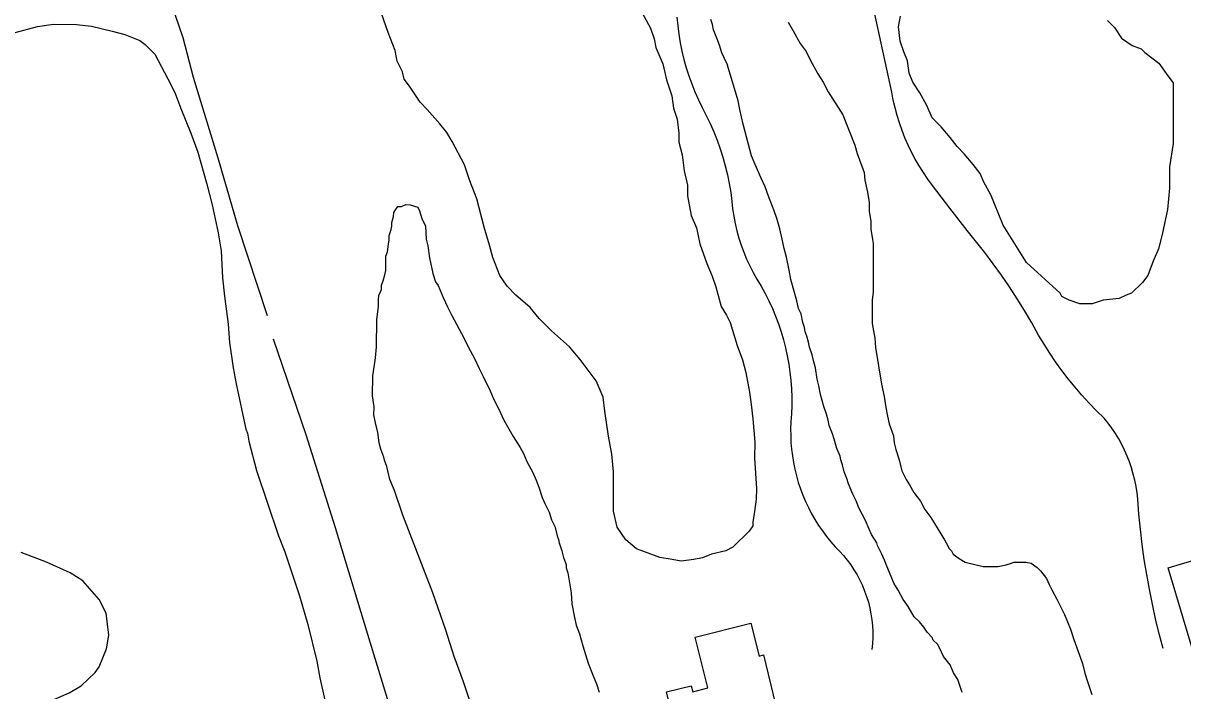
# Model space of a CAD drawing. Extents: x 3297772 to 3335630, y 634068 to 659439.
# Drawn here: x 3321110 to 3321971, y 656309 to 656805 of the extents above; entities that cross this region are included whole.
import ezdxf

# ---------------------------------------------------------------- set-up
doc = ezdxf.new("R2010")
doc.units = 0
for name, color, linetype in [('V-BLDG-OTLN', 7, 'Continuous'), ('V-ROAD-CNTR', 7, 'Continuous'), ('V-SITE-VEGE', 7, 'Continuous'), ('V-TOPO-SHOR', 7, 'Continuous')]:
    doc.layers.add(name, color=color, linetype=linetype)

msp = doc.modelspace()

# ---------------------------------------------------------------- linework, layer by layer
at = {"layer": 'V-BLDG-OTLN'}
for points in [[(3321987.46, 656409.03), (3322014.56, 656318.71), (3321987.13, 656310.48), (3321960.03, 656400.81)], [(3321618.26, 656311.62), (3321608.76, 656349.39), (3321650.06, 656359.78), (3321656.24, 656335.24), (3321659.54, 656336.09), (3321668.53, 656299.28), (3321625.14, 656288.66), (3321622.89, 656297.85), (3321616.89, 656296.35), (3321621.79, 656276.5), (3321596.92, 656270.32), (3321587.41, 656308.62), (3321605.87, 656313.2), (3321607, 656308.67)]]:
    msp.add_lwpolyline(points, close=True, dxfattribs=at)
at = {"layer": 'V-ROAD-CNTR'}
for points in [[(3321956.24, 656340.94), (3321953.38, 656351.84), (3321950.73, 656362.8), (3321948.31, 656373.8), (3321946.1, 656384.85), (3321944.1, 656395.94), (3321942.33, 656407.07), (3321940.77, 656418.23), (3321939.44, 656429.42), (3321938.32, 656440.63), (3321937.43, 656451.87), (3321936.9, 656456.56), (3321936.17, 656461.22), (3321935.23, 656465.85), (3321934.11, 656470.44), (3321932.78, 656474.97), (3321931.26, 656479.44), (3321929.55, 656483.85), (3321927.65, 656488.17), (3321925.56, 656492.41), (3321923.3, 656496.56), (3321920.85, 656500.6), (3321918.24, 656504.53), (3321915.46, 656508.35), (3321912.52, 656512.05), (3321906.85, 656517.54), (3321901.35, 656523.19), (3321896.02, 656529.01), (3321890.87, 656534.98), (3321885.89, 656541.1), (3321881.1, 656547.37), (3321876.49, 656553.78), (3321872.08, 656560.32), (3321867.86, 656566.98), (3321863.85, 656573.77), (3321858.71, 656582.89), (3321853.39, 656591.89), (3321847.86, 656600.78), (3321842.14, 656609.54), (3321836.24, 656618.18), (3321830.15, 656626.68), (3321823.87, 656635.05), (3321810.82, 656651.56), (3321797.91, 656668.16), (3321785.14, 656684.86), (3321781.64, 656689.58), (3321778.32, 656694.42), (3321775.19, 656699.39), (3321772.24, 656704.47), (3321769.49, 656709.66), (3321766.94, 656714.95), (3321764.58, 656720.33), (3321762.43, 656725.79), (3321760.49, 656731.33), (3321758.75, 656736.94), (3321757.23, 656742.61), (3321755.93, 656748.34), (3321754.84, 656754.11), (3321731.46, 656861.51)], [(3321595.24, 656809.9), (3321595.85, 656803.56), (3321596.68, 656797.25), (3321597.74, 656790.98), (3321599.01, 656784.74), (3321600.51, 656778.55), (3321602.22, 656772.43), (3321604.15, 656766.36), (3321606.29, 656760.37), (3321608.64, 656754.46), (3321611.2, 656748.63), (3321613.96, 656742.9), (3321617.06, 656736.95), (3321619.94, 656730.91), (3321622.62, 656724.76), (3321625.08, 656718.53), (3321627.32, 656712.22), (3321629.34, 656705.83), (3321631.14, 656699.38), (3321632.71, 656692.87), (3321634.06, 656686.31), (3321635.18, 656679.7), (3321636.07, 656673.06), (3321636.63, 656667.53), (3321637.43, 656662.02), (3321638.46, 656656.55), (3321639.71, 656651.13), (3321641.2, 656645.77), (3321642.91, 656640.48), (3321644.84, 656635.26), (3321646.99, 656630.13), (3321649.36, 656625.09), (3321651.93, 656620.16), (3321654.71, 656615.34), (3321657.86, 656610.04), (3321660.83, 656604.63), (3321663.59, 656599.12), (3321666.16, 656593.51), (3321668.52, 656587.82), (3321670.69, 656582.04), (3321672.64, 656576.19)], [(3321672.64, 656576.19), (3321674.38, 656570.28), (3321675.91, 656564.3), (3321677.23, 656558.28), (3321678.33, 656552.21), (3321679.21, 656546.11), (3321679.88, 656539.98), (3321680.33, 656533.83), (3321680.55, 656527.66), (3321680.56, 656521.5), (3321680.34, 656515.33), (3321679.91, 656509.18), (3321679.72, 656504.13), (3321679.73, 656499.07), (3321679.95, 656494.03), (3321680.36, 656488.99), (3321680.98, 656483.97), (3321681.79, 656478.98), (3321682.8, 656474.03), (3321684.01, 656469.12), (3321685.41, 656464.26), (3321687, 656459.47), (3321688.78, 656454.74), (3321690.75, 656450.08), (3321692.91, 656445.51), (3321695.24, 656441.03), (3321697.75, 656436.64), (3321700.43, 656432.35), (3321703.28, 656428.18), (3321706.29, 656424.12), (3321709.46, 656420.18), (3321712.79, 656416.38), (3321715.9, 656413.25), (3321718.87, 656409.97), (3321721.66, 656406.55), (3321724.28, 656403), (3321726.73, 656399.32), (3321729, 656395.53), (3321731.08, 656391.64), (3321732.96, 656387.64), (3321734.65, 656383.56), (3321736.13, 656379.4), (3321737.41, 656375.17), (3321738.48, 656370.89), (3321739.34, 656366.55), (3321739.98, 656362.19), (3321740.41, 656357.79), (3321740.63, 656353.38), (3321740.63, 656348.96), (3321740.41, 656344.55), (3321739.98, 656340.16)]]:
    msp.add_lwpolyline(points, dxfattribs=at)
at = {"layer": 'V-SITE-VEGE'}
for p, q in [((3321621.72, 656804.47), (3321620.45, 656808.3)), ((3321622.35, 656800.64), (3321621.72, 656804.47)), ((3321624.87, 656794.26), (3321622.35, 656800.64)), ((3321677.79, 656806.22), (3321681.6, 656799.84)), ((3321626.77, 656789.16), (3321624.87, 656794.26)), ((3321681.6, 656799.84), (3321686.67, 656790.27)), ((3321628.67, 656783.42), (3321626.77, 656789.16)), ((3321632.47, 656775.13), (3321628.67, 656783.42)), ((3321686.67, 656790.27), (3321691.12, 656784.52)), ((3321691.12, 656784.52), (3321694.29, 656778.15)), ((3321634.36, 656769.39), (3321632.47, 656775.13)), ((3321694.29, 656778.15), (3321699.99, 656767.93)), ((3321640.68, 656747.7), (3321634.36, 656769.39)), ((3321699.99, 656767.93), (3321703.8, 656761.55)), ((3321703.8, 656761.55), (3321707.6, 656754.53)), ((3321707.6, 656754.53), (3321718.39, 656737.3)), ((3321641.93, 656741.33), (3321640.68, 656747.7)), ((3321644.45, 656730.49), (3321641.93, 656741.33)), ((3321718.39, 656737.3), (3321727.25, 656714.97)), ((3321650.76, 656706.9), (3321644.45, 656730.49)), ((3321727.25, 656714.97), (3321729.14, 656708.59)), ((3321653.29, 656700.52), (3321650.76, 656706.9)), ((3321729.14, 656708.59), (3321734.2, 656694.56)), ((3321657.72, 656690.31), (3321653.29, 656700.52)), ((3321660.89, 656683.93), (3321657.72, 656690.31)), ((3321734.2, 656694.56), (3321734.82, 656688.83)), ((3321734.82, 656688.83), (3321736.71, 656679.9)), ((3321663.42, 656676.28), (3321660.89, 656683.93)), ((3321736.71, 656679.9), (3321737.96, 656672.25)), ((3321667.22, 656666.71), (3321663.42, 656676.28)), ((3321737.96, 656672.25), (3321737.94, 656665.88)), ((3321384.92, 656661.75), (3321384.93, 656664.94)), ((3321384.93, 656664.94), (3321386.21, 656666.84)), ((3321386.21, 656666.84), (3321388.13, 656669.39)), ((3321388.13, 656669.39), (3321390.68, 656669.38)), ((3321390.68, 656669.38), (3321393.87, 656670.65)), ((3321393.87, 656670.65), (3321397.06, 656670.63)), ((3321397.06, 656670.63), (3321402.79, 656668.71)), ((3321402.79, 656668.71), (3321404.05, 656666.16)), ((3321404.05, 656666.16), (3321405.95, 656660.42)), ((3321669.75, 656659.69), (3321667.22, 656666.71)), ((3321737.94, 656665.88), (3321739.2, 656658.23)), ((3321382.99, 656652.2), (3321383.63, 656654.74)), ((3321383.63, 656654.74), (3321383.64, 656657.29)), ((3321383.64, 656657.29), (3321384.92, 656661.75)), ((3321405.95, 656660.42), (3321408.48, 656654.67)), ((3321408.48, 656654.67), (3321409.09, 656645.11)), ((3321671.64, 656652.68), (3321669.75, 656659.69)), ((3321739.2, 656658.23), (3321739.18, 656652.49)), ((3321381.69, 656644.55), (3321381.7, 656647.74)), ((3321381.7, 656647.74), (3321382.99, 656652.2)), ((3321673.53, 656645.03), (3321671.64, 656652.68)), ((3321739.18, 656652.49), (3321740.44, 656644.84)), ((3321380.39, 656635.64), (3321381.04, 656641.37)), ((3321381.04, 656641.37), (3321381.69, 656644.55)), ((3321409.09, 656645.11), (3321410.35, 656640.01)), ((3321410.35, 656640.01), (3321411.6, 656631.09)), ((3321674.79, 656638.01), (3321673.53, 656645.03)), ((3321676.68, 656631.64), (3321674.79, 656638.01)), ((3321740.44, 656644.84), (3321741.06, 656641.66)), ((3321741.06, 656641.66), (3321740.96, 656605.97)), ((3321379.08, 656621.62), (3321379.11, 656632.45)), ((3321379.11, 656632.45), (3321380.39, 656635.64)), ((3321411.6, 656631.09), (3321414.12, 656619.61)), ((3321678.56, 656622.07), (3321676.68, 656631.64)), ((3321378.43, 656618.44), (3321379.08, 656621.62)), ((3321414.12, 656619.61), (3321416.02, 656613.24)), ((3321679.82, 656615.06), (3321678.56, 656622.07)), ((3321375.87, 656610.8), (3321377.15, 656613.98)), ((3321377.15, 656613.98), (3321378.43, 656618.44)), ((3321416.02, 656613.24), (3321417.92, 656610.68)), ((3321684.23, 656599.12), (3321679.82, 656615.06)), ((3321373.77, 656599.62), (3321373.93, 656603.16)), ((3321373.93, 656603.16), (3321375.86, 656607.61)), ((3321375.86, 656607.61), (3321375.87, 656610.8)), ((3321417.92, 656610.68), (3321421.72, 656601.75)), ((3321740.96, 656605.97), (3321740.31, 656599.6)), ((3321372.41, 656585.17), (3321373.71, 656595.18)), ((3321373.71, 656595.18), (3321373.77, 656599.62)), ((3321421.72, 656601.75), (3321424.89, 656594.73)), ((3321424.89, 656594.73), (3321428.05, 656588.35)), ((3321685.5, 656593.38), (3321684.23, 656599.12)), ((3321740.31, 656599.6), (3321740.26, 656582.4)), ((3321372.14, 656565.12), (3321372.41, 656585.17)), ((3321428.05, 656588.35), (3321436.93, 656571.76)), ((3321687.4, 656589.55), (3321685.5, 656593.38)), ((3321688.65, 656583.18), (3321687.4, 656589.55)), ((3321689.92, 656579.35), (3321688.65, 656583.18)), ((3321690.54, 656576.16), (3321689.92, 656579.35)), ((3321740.26, 656582.4), (3321742.15, 656571.56)), ((3321436.93, 656571.76), (3321440.1, 656565.38)), ((3321691.81, 656572.97), (3321690.54, 656576.16)), ((3321693.07, 656568.51), (3321691.81, 656572.97)), ((3321693.7, 656564.69), (3321693.07, 656568.51)), ((3321742.15, 656571.56), (3321742.76, 656564.55)), ((3321371.44, 656556.87), (3321372.14, 656565.12)), ((3321440.1, 656565.38), (3321445.17, 656555.81)), ((3321695.6, 656558.95), (3321693.7, 656564.69)), ((3321742.76, 656564.55), (3321747.15, 656537.14)), ((3321369.5, 656543.33), (3321370.79, 656551.57)), ((3321370.79, 656551.57), (3321371.44, 656556.87)), ((3321445.17, 656555.81), (3321448.33, 656548.79)), ((3321696.85, 656553.84), (3321695.6, 656558.95)), ((3321698.12, 656549.38), (3321696.85, 656553.84)), ((3321369.31, 656528.59), (3321369.5, 656543.33)), ((3321448.33, 656548.79), (3321451.5, 656543.05)), ((3321451.5, 656543.05), (3321456.57, 656532.2)), ((3321699.37, 656541.09), (3321698.12, 656549.38)), ((3321700.63, 656535.99), (3321699.37, 656541.09)), ((3321701.89, 656529.62), (3321700.63, 656535.99)), ((3321747.15, 656537.14), (3321749.03, 656528.21)), ((3321370.38, 656520.32), (3321369.31, 656528.59)), ((3321456.57, 656532.2), (3321459.11, 656526.46)), ((3321459.11, 656526.46), (3321462.91, 656518.8)), ((3321704.41, 656520.69), (3321701.89, 656529.62)), ((3321749.03, 656528.21), (3321750.29, 656519.93)), ((3321370.3, 656514.42), (3321370.38, 656520.32)), ((3321462.91, 656518.8), (3321466.71, 656510.51)), ((3321706.31, 656514.95), (3321704.41, 656520.69)), ((3321750.29, 656519.93), (3321751.54, 656513.55)), ((3321371.4, 656508.51), (3321370.3, 656514.42)), ((3321373.08, 656501.41), (3321371.4, 656508.51)), ((3321466.71, 656510.51), (3321470.51, 656504.13)), ((3321707.57, 656510.49), (3321706.31, 656514.95)), ((3321708.2, 656506.66), (3321707.57, 656510.49)), ((3321751.54, 656513.55), (3321752.8, 656507.81)), ((3321752.8, 656507.81), (3321755.96, 656498.88)), ((3321374.16, 656493.73), (3321373.08, 656501.41)), ((3321470.51, 656504.13), (3321473.69, 656498.38)), ((3321710.73, 656500.28), (3321708.2, 656506.66)), ((3321711.99, 656496.45), (3321710.73, 656500.28)), ((3321375.28, 656488.99), (3321374.16, 656493.73)), ((3321473.69, 656498.38), (3321478.76, 656490.08)), ((3321713.88, 656489.44), (3321711.99, 656496.45)), ((3321755.96, 656498.88), (3321756.59, 656493.78)), ((3321756.59, 656493.78), (3321757.85, 656488.68)), ((3321377.56, 656483.07), (3321375.28, 656488.99)), ((3321378.12, 656480.7), (3321377.56, 656483.07)), ((3321478.76, 656490.08), (3321481.3, 656485.62)), ((3321481.3, 656485.62), (3321483.83, 656479.88)), ((3321715.79, 656485.61), (3321713.88, 656489.44)), ((3321716.42, 656483.7), (3321715.79, 656485.61)), ((3321717.05, 656481.15), (3321716.42, 656483.7)), ((3321757.85, 656488.68), (3321760.38, 656481.03)), ((3321379.83, 656475.96), (3321378.12, 656480.7)), ((3321382.06, 656466.49), (3321379.83, 656475.96)), ((3321483.83, 656479.88), (3321488.27, 656471.58)), ((3321718.31, 656477.32), (3321717.05, 656481.15)), ((3321719.57, 656472.22), (3321718.31, 656477.32)), ((3321760.38, 656481.03), (3321761.64, 656475.93)), ((3321761.64, 656475.93), (3321762.26, 656472.74)), ((3321385.5, 656458.19), (3321382.06, 656466.49)), ((3321488.27, 656471.58), (3321490.8, 656465.84)), ((3321490.8, 656465.84), (3321492.7, 656460.74)), ((3321721.47, 656467.12), (3321719.57, 656472.22)), ((3321722.73, 656463.29), (3321721.47, 656467.12)), ((3321762.26, 656472.74), (3321765.43, 656466.36)), ((3321765.43, 656466.36), (3321767.97, 656462.53)), ((3321391.74, 656439.83), (3321385.5, 656458.19)), ((3321492.7, 656460.74), (3321495.23, 656453.08)), ((3321725.9, 656455.64), (3321722.73, 656463.29)), ((3321767.97, 656462.53), (3321771.14, 656456.78)), ((3321771.14, 656456.78), (3321776.22, 656450.4)), ((3321495.23, 656453.08), (3321497.12, 656448.62)), ((3321497.12, 656448.62), (3321500.29, 656442.24)), ((3321728.43, 656450.53), (3321725.9, 656455.64)), ((3321730.33, 656445.43), (3321728.43, 656450.53)), ((3321776.22, 656450.4), (3321779.39, 656444.02)), ((3321414, 656382.32), (3321391.74, 656439.83)), ((3321500.29, 656442.24), (3321502.19, 656436.5)), ((3321735.4, 656435.86), (3321730.33, 656445.43)), ((3321779.39, 656444.02), (3321783.83, 656438.27)), ((3321502.19, 656436.5), (3321504.72, 656431.39)), ((3321504.72, 656431.39), (3321506.61, 656423.74)), ((3321737.93, 656429.48), (3321735.4, 656435.86)), ((3321783.83, 656438.27), (3321793.98, 656421.68)), ((3321506.61, 656423.74), (3321507.25, 656421.83)), ((3321507.25, 656421.83), (3321507.88, 656419.28)), ((3321739.83, 656425.65), (3321737.93, 656429.48)), ((3321743.64, 656419.27), (3321739.83, 656425.65)), ((3321793.98, 656421.68), (3321796.52, 656417.21)), ((3321507.88, 656419.28), (3321509.77, 656413.54)), ((3321509.77, 656413.54), (3321511.03, 656408.44)), ((3321744.27, 656417.35), (3321743.64, 656419.27)), ((3321745.54, 656414.8), (3321744.27, 656417.35)), ((3321747.44, 656410.97), (3321745.54, 656414.8)), ((3321796.52, 656417.21), (3321797.15, 656415.3)), ((3321797.15, 656415.3), (3321799.06, 656413.38)), ((3321799.06, 656413.38), (3321800.33, 656410.83)), ((3321511.03, 656408.44), (3321511.67, 656406.52)), ((3321511.67, 656406.52), (3321512.93, 656403.33)), ((3321749.34, 656406.51), (3321747.44, 656410.97)), ((3321751.24, 656402.04), (3321749.34, 656406.51)), ((3321800.33, 656410.83), (3321804.78, 656407.63)), ((3321804.78, 656407.63), (3321809.23, 656405.07)), ((3321809.23, 656405.07), (3321822.6, 656401.84)), ((3321839.81, 656403.07), (3321843.64, 656404.34)), ((3321843.64, 656404.34), (3321845.55, 656404.97)), ((3321845.55, 656404.97), (3321850.65, 656404.95)), ((3321850.65, 656404.95), (3321854.47, 656404.95)), ((3321854.47, 656404.95), (3321858.29, 656404.3)), ((3321512.93, 656403.33), (3321512.92, 656400.78)), ((3321512.92, 656400.78), (3321514.19, 656396.96)), ((3321514.19, 656396.96), (3321516.7, 656382.29)), ((3321754.41, 656394.39), (3321751.24, 656402.04)), ((3321822.6, 656401.84), (3321833.44, 656401.82)), ((3321833.44, 656401.82), (3321839.81, 656403.07)), ((3321858.29, 656404.3), (3321862.75, 656401.1)), ((3321862.75, 656401.1), (3321865.29, 656398.54)), ((3321865.29, 656398.54), (3321869.73, 656392.79)), ((3321756.3, 656389.28), (3321754.41, 656394.39)), ((3321759.47, 656384.18), (3321756.3, 656389.28)), ((3321869.73, 656392.79), (3321871.63, 656388.33)), ((3321871.63, 656388.33), (3321873.53, 656384.5)), ((3321423.66, 656354.48), (3321414, 656382.32)), ((3321516.7, 656382.29), (3321517.31, 656374.01)), ((3321763.28, 656377.16), (3321759.47, 656384.18)), ((3321873.53, 656384.5), (3321877.33, 656377.48)), ((3321517.31, 656374.01), (3321519.19, 656363.81)), ((3321767.08, 656372.05), (3321763.28, 656377.16)), ((3321771.52, 656364.39), (3321767.08, 656372.05)), ((3321877.33, 656377.48), (3321883.04, 656366)), ((3321519.19, 656363.81), (3321520.45, 656358.07)), ((3321775.34, 656360.56), (3321771.52, 656364.39)), ((3321883.04, 656366), (3321887.47, 656355.15)), ((3321429.9, 656334.93), (3321423.66, 656354.48)), ((3321520.45, 656358.07), (3321522.98, 656351.69)), ((3321778.51, 656356.73), (3321775.34, 656360.56)), ((3321781.05, 656352.9), (3321778.51, 656356.73)), ((3321784.86, 656349.06), (3321781.05, 656352.9)), ((3321887.47, 656355.15), (3321890, 656347.5)), ((3321522.98, 656351.69), (3321525.51, 656342.77)), ((3321785.5, 656347.15), (3321784.86, 656349.06)), ((3321788.67, 656343.95), (3321785.5, 656347.15)), ((3321890, 656347.5), (3321896.32, 656329.64)), ((3321525.51, 656342.77), (3321529.3, 656330.01)), ((3321790.58, 656340.76), (3321788.67, 656343.95)), ((3321793.11, 656335.02), (3321790.58, 656340.76)), ((3321436.72, 656315.97), (3321429.9, 656334.93)), ((3321529.3, 656330.01), (3321533.09, 656320.44)), ((3321798.19, 656328.63), (3321793.11, 656335.02)), ((3321800.72, 656322.89), (3321798.19, 656328.63)), ((3321896.32, 656329.64), (3321898.21, 656322.63)), ((3321533.09, 656320.44), (3321535.63, 656314.7)), ((3321803.89, 656317.79), (3321800.72, 656322.89)), ((3321898.21, 656322.63), (3321900.11, 656316.25)), ((3321445.82, 656289.31), (3321436.72, 656315.97)), ((3321535.63, 656314.7), (3321537.52, 656308.32)), ((3321807.05, 656308.22), (3321803.89, 656317.79)), ((3321900.11, 656316.25), (3321903.27, 656306.68))]:
    msp.add_line(p, q, dxfattribs=at)
for points in [[(3321567.76, 656816.5), (3321575.67, 656801.9), (3321578.3, 656793.94), (3321579.61, 656787.31), (3321584.88, 656775.37), (3321586.18, 656768.74), (3321587.49, 656763.44), (3321591.43, 656751.51), (3321592.73, 656742.23), (3321595.36, 656734.27), (3321596.66, 656723.67), (3321596.64, 656717.04), (3321599.26, 656707.76), (3321600.56, 656695.83), (3321603.18, 656685.22), (3321603.15, 656677.27), (3321605.77, 656662.69), (3321609.72, 656653.4), (3321612.33, 656641.47), (3321617.59, 656626.88), (3321621.54, 656617.6), (3321624.17, 656609.64), (3321628.11, 656595.05), (3321632.06, 656588.42), (3321634.7, 656583.11), (3321639.95, 656565.87), (3321643.9, 656555.26), (3321646.52, 656545.97), (3321649.13, 656531.39), (3321650.43, 656522.11), (3321651.73, 656511.51), (3321653, 656494.28), (3321652.97, 656482.36), (3321654.23, 656459.83), (3321654.21, 656451.88), (3321652.86, 656442.61), (3321651.51, 656434.66), (3321651.51, 656432.01), (3321648.85, 656428.04), (3321636.89, 656416.15), (3321631.58, 656413.52), (3321620.98, 656410.89), (3321614.34, 656408.26), (3321607.71, 656406.95), (3321598.43, 656405.66), (3321591.81, 656407), (3321582.54, 656408.35), (3321571.95, 656412.35), (3321565.33, 656415.02), (3321557.4, 656421.67), (3321550.8, 656430.96), (3321548.19, 656442.9), (3321548.27, 656472.05), (3321546.98, 656485.3), (3321544.36, 656498.56), (3321541.76, 656517.11), (3321540.47, 656527.72), (3321535.2, 656539.66), (3321523.32, 656555.59), (3321515.4, 656564.89), (3321502.18, 656576.85), (3321492.93, 656586.15), (3321486.33, 656594.12), (3321475.75, 656603.42), (3321469.14, 656610.06), (3321463.87, 656618.03), (3321458.6, 656631.29), (3321455.98, 656640.58), (3321452.04, 656653.84), (3321446.8, 656675.05), (3321441.53, 656688.32), (3321437.59, 656700.25), (3321428.36, 656717.5), (3321424.41, 656724.14), (3321419.13, 656730.78), (3321409.88, 656741.4), (3321404.59, 656746.72), (3321396.68, 656758.66), (3321392.71, 656763.98), (3321391.4, 656769.28), (3321387.45, 656777.24), (3321386.15, 656785.19), (3321380.89, 656798.46), (3321363.79, 656847.53)], [(3321914.89, 656807.59), (3321920.18, 656802.28), (3321925.46, 656794.32), (3321933.39, 656788.99), (3321940.01, 656786.33), (3321942.65, 656783.66), (3321953.23, 656775.69), (3321959.83, 656766.4), (3321963.79, 656761.08), (3321963.67, 656716.03), (3321960.97, 656698.82), (3321960.93, 656682.92), (3321959.56, 656667.02), (3321955.53, 656648.48), (3321952.85, 656637.89), (3321948.85, 656628.62), (3321944.85, 656618.03), (3321940.86, 656612.74), (3321932.89, 656604.82), (3321928.91, 656603.5), (3321923.6, 656600.87), (3321911.67, 656599.57), (3321903.71, 656596.95), (3321894.44, 656596.97), (3321886.5, 656599.64), (3321881.2, 656602.31), (3321879.89, 656604.96), (3321854.77, 656627.55), (3321837.62, 656655.43), (3321831.04, 656671.35), (3321828.41, 656677.98), (3321823.14, 656687.27), (3321820.5, 656693.9), (3321815.22, 656700.54), (3321808.62, 656708.51), (3321803.33, 656713.82), (3321798.05, 656720.46), (3321791.45, 656728.43), (3321784.84, 656735.08), (3321780.89, 656744.36), (3321775.62, 656753.65), (3321770.34, 656761.61), (3321767.71, 656768.25), (3321766.41, 656777.53), (3321763.78, 656784.16), (3321761.15, 656792.11), (3321759.85, 656802.72), (3321761.2, 656810.67)], [(3321103.87, 656798.64), (3321120.44, 656803.14), (3321132.26, 656804.76), (3321149.36, 656804.54), (3321160.55, 656803.21), (3321175.83, 656799.47), (3321185.24, 656796.99), (3321196.39, 656792.72), (3321200.48, 656789.71)], [(3321200.48, 656789.71), (3321207.46, 656782.55), (3321217.25, 656764.13), (3321222.43, 656754.04), (3321226.99, 656742.18), (3321234.42, 656723.8), (3321239.54, 656709.58), (3321246.31, 656685.9), (3321250.24, 656670.51), (3321254.69, 656649.81), (3321256.87, 656636.22), (3321257.79, 656616.15), (3321259.38, 656602.57), (3321262.06, 656581.89), (3321263.07, 656568.31), (3321265.77, 656549.4), (3321267.98, 656537.58), (3321275.21, 656503.86), (3321276.35, 656500.9), (3321277.45, 656494.99), (3321283.06, 656473.09), (3321299.53, 656424.51), (3321304.1, 656412.66), (3321310.91, 656392.51), (3321314.88, 656380.07), (3321321.09, 656358.76), (3321327.81, 656331.54), (3321330.01, 656319.13), (3321333.93, 656302.56)], [(3321101.35, 656288.48), (3321110.26, 656293.09), (3321126.87, 656300.54), (3321144.08, 656307.98), (3321152.99, 656313.17), (3321163.15, 656323.07), (3321166.15, 656327.16), (3321171.63, 656340.65), (3321173.53, 656350.65), (3321171.39, 656367.2), (3321166.21, 656377.29), (3321154, 656391.02), (3321144.65, 656397.04), (3321127.05, 656404.93), (3321108.27, 656412.25)]]:
    msp.add_lwpolyline(points, dxfattribs=at)
at = {"layer": 'V-TOPO-SHOR'}
for points in [[(3321115.19, 657157.2), (3321135.65, 657086.36), (3321163.27, 656996.8), (3321179.22, 656945.74), (3321197.9, 656887.61), (3321214.24, 656836.15), (3321228.25, 656794.91), (3321236.02, 656765.45), (3321254.3, 656705.36), (3321269.08, 656655.09), (3321290.87, 656588.31)], [(3321295.53, 656571.03), (3321319.67, 656499.93), (3321341.45, 656430.8), (3321365.57, 656351.46), (3321391.62, 656265.44), (3321404.85, 656224.59), (3321409.1, 656198.29), (3321416.1, 656173.94), (3321430.52, 656138.58), (3321443.38, 656105.97), (3321466.34, 656034.87), (3321490.83, 655951.22), (3321527.02, 655838.09)]]:
    msp.add_lwpolyline(points, dxfattribs=at)

doc.saveas('drawing.dxf')
